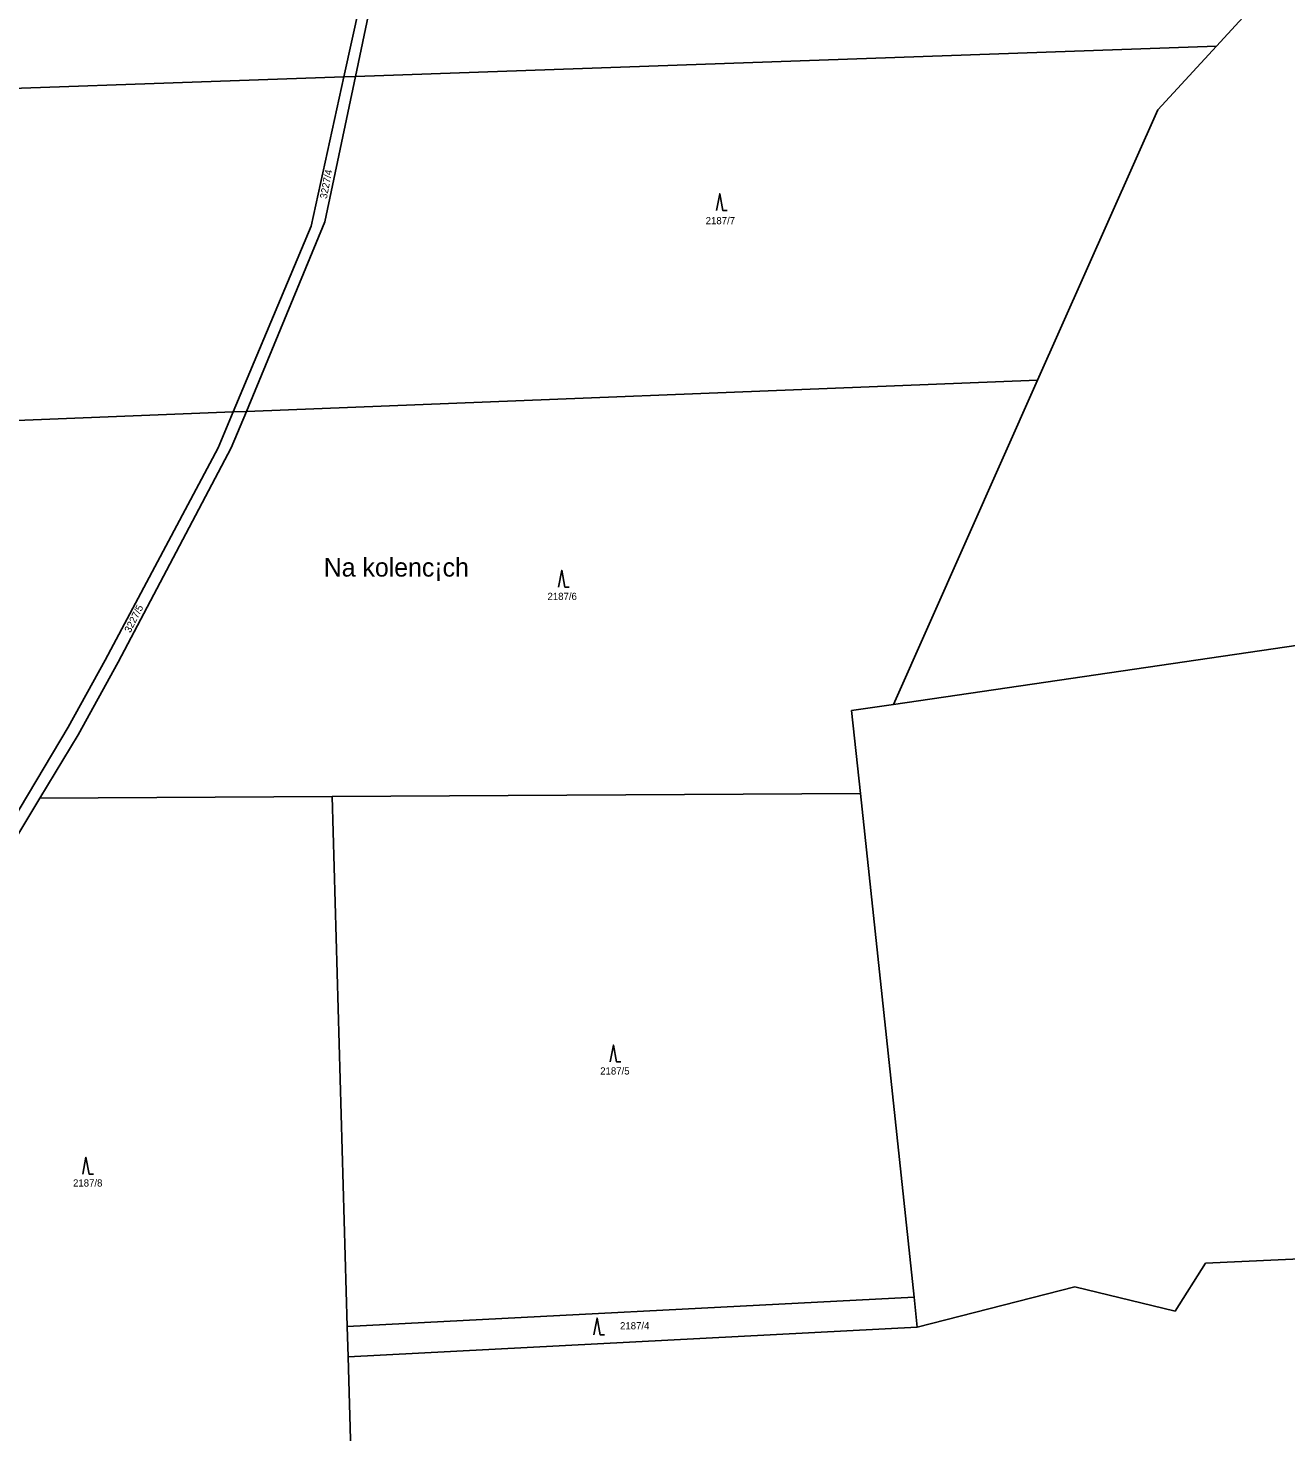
# Model space of a CAD drawing. Extents: x -736345 to -729997, y -1130177 to -1122501.
# Drawn here: x -734467.2 to -734169.6, y -1129421.1 to -1129088.8 of the extents above; entities that cross this region are included whole.
import ezdxf

# ---------------------------------------------------------------- set-up
doc = ezdxf.new("R2010")
doc.units = 0
for name, color, linetype in [('Vrstva 1', 7, 'Continuous'), ('Vrstva 15', 7, 'Continuous'), ('Vrstva 18', 7, 'Continuous'), ('Vrstva 25', 7, 'Continuous')]:
    doc.layers.add(name, color=color, linetype=linetype)

msp = doc.modelspace()

# ---------------------------------------------------------------- linework, layer by layer
at = {"layer": 'Vrstva 1'}
for points in [[(-734106.56, -1129006.59), (-734186, -1129093.09)], [(-734386.94, -1129075), (-734392.49, -1129100.37)], [(-734389.75, -1129100.27), (-734384.29, -1129074.28)], [(-734389.75, -1129100.27), (-734186, -1129093.09)], [(-734186, -1129093.09), (-734199.87, -1129108.19)], [(-734392.49, -1129100.37), (-734509.28, -1129104.49)], [(-734392.49, -1129100.37), (-734400.23, -1129135.72)], [(-734396.98, -1129134.73), (-734389.75, -1129100.27)], [(-734389.75, -1129100.27), (-734392.49, -1129100.37)], [(-734199.87, -1129108.19), (-734228.32, -1129172.15)], [(-734415.58, -1129179.59), (-734396.98, -1129134.73)], [(-734400.23, -1129135.72), (-734418.69, -1129179.72)], [(-734228.32, -1129172.15), (-734415.58, -1129179.59)], [(-734262.47, -1129248.93), (-734228.32, -1129172.15)], [(-734537.17, -1129184.42), (-734418.69, -1129179.72)], [(-734418.69, -1129179.72), (-734422.25, -1129188.19)], [(-734419.15, -1129188.19), (-734415.58, -1129179.59)], [(-734418.69, -1129179.72), (-734415.58, -1129179.59)], [(-734422.25, -1129188.19), (-734449.03, -1129238.49)], [(-734445.89, -1129238.93), (-734419.15, -1129188.19)], [(-734130.59, -1129229.66), (-734262.47, -1129248.93)], [(-734449.03, -1129238.49), (-734457.8, -1129254.32)], [(-734455.4, -1129256.14), (-734445.89, -1129238.93)], [(-734262.47, -1129248.93), (-734272.37, -1129250.38)], [(-734272.37, -1129250.38), (-734270.27, -1129270.06)], [(-734457.8, -1129254.32), (-734486.21, -1129302.04)], [(-734464.47, -1129271.16), (-734455.4, -1129256.14)], [(-734484.72, -1129304.73), (-734464.47, -1129271.16)], [(-734464.47, -1129271.16), (-734395.28, -1129270.77)], [(-734395.28, -1129270.77), (-734270.27, -1129270.06)], [(-734395.28, -1129270.77), (-734391.71, -1129396.16)], [(-734270.27, -1129270.06), (-734257.57, -1129389.22)], [(-734188.58, -1129381.16), (-734128.38, -1129378.43)], [(-734195.79, -1129392.59), (-734188.58, -1129381.16)], [(-734256.81, -1129396.38), (-734219.54, -1129386.8)], [(-734219.54, -1129386.8), (-734195.79, -1129392.59)], [(-734391.71, -1129396.16), (-734257.57, -1129389.22)], [(-734257.57, -1129389.22), (-734256.81, -1129396.38)], [(-734391.71, -1129396.16), (-734391.5, -1129403.36)], [(-734256.81, -1129396.38), (-734391.5, -1129403.36)], [(-734391.5, -1129403.36), (-734389.91, -1129459.3)]]:
    msp.add_lwpolyline(points, dxfattribs=at)
at = {"layer": 'Vrstva 25'}
for points in [[(-734304.31, -1129132.06), (-734303.56, -1129128.06), (-734302.81, -1129132.06), (-734301.81, -1129132.06)], [(-734341.71, -1129221.16), (-734340.96, -1129217.16), (-734340.21, -1129221.16), (-734339.21, -1129221.16)], [(-734329.47, -1129333.56), (-734328.72, -1129329.56), (-734327.97, -1129333.56), (-734326.97, -1129333.56)], [(-734454.3, -1129360.12), (-734453.55, -1129356.12), (-734452.8, -1129360.12), (-734451.8, -1129360.12)], [(-734333.34, -1129398.19), (-734332.59, -1129394.19), (-734331.84, -1129398.19), (-734330.84, -1129398.19)]]:
    msp.add_lwpolyline(points, dxfattribs=at)

# ---------------------------------------------------------------- texts
at = {"layer": 'Vrstva 15'}
msp.add_text('Na kolenc¡ch', height=4.39998, dxfattribs=at).set_placement((-734397.27, -1129218.68))
at = {"layer": 'Vrstva 18'}
for s, rotation, p in [('3227/4', 79.20063, (-734396.558, -1129129.357)), ('3227/5', 63.2005, (-734443.048, -1129232.112))]:
    msp.add_text(s, height=1.7, rotation=rotation, dxfattribs=at).set_placement(p)
for s, p in [('2187/7', (-734306.89, -1129135.28)), ('2187/6', (-734344.32, -1129224.21)), ('2187/5', (-734331.85, -1129336.54)), ('2187/8', (-734456.61, -1129363.06)), ('2187/4', (-734327.16, -1129396.86))]:
    msp.add_text(s, height=1.7, dxfattribs=at).set_placement(p)

doc.saveas('drawing.dxf')
